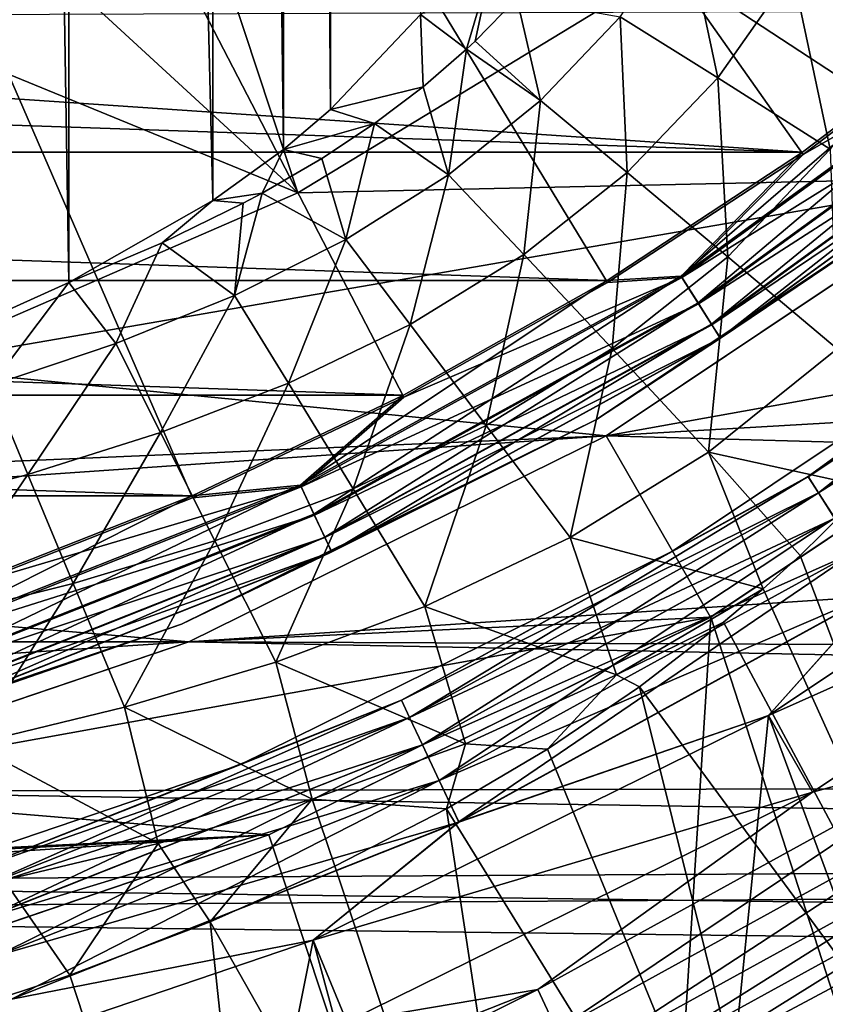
# Model space of a CAD drawing. Header units: millimetres. Extents: x -100 to 100, y -64 to 136.
# Tile 450 of 530: x 3.13 to 5.25, y 58.41 to 61. Entities that reach past the tile are written whole.
import ezdxf

# ---------------------------------------------------------------- set-up
doc = ezdxf.new("R2010")
doc.units = ezdxf.units.MM
doc.header["$LTSCALE"] = 159.143519
for name, color, linetype in [('275', 7, 'CONTINUOUS'), ('277', 7, 'CONTINUOUS'), ('279', 7, 'CONTINUOUS'), ('287', 7, 'CONTINUOUS'), ('288', 7, 'CONTINUOUS'), ('291', 7, 'CONTINUOUS'), ('35', 7, 'CONTINUOUS'), ('36', 7, 'CONTINUOUS'), ('37', 7, 'CONTINUOUS'), ('371', 7, 'CONTINUOUS'), ('375', 7, 'CONTINUOUS'), ('377', 7, 'CONTINUOUS'), ('380', 7, 'CONTINUOUS'), ('388', 7, 'CONTINUOUS'), ('389', 7, 'CONTINUOUS'), ('391', 7, 'CONTINUOUS'), ('407', 7, 'CONTINUOUS'), ('412', 7, 'CONTINUOUS'), ('413', 7, 'CONTINUOUS'), ('419', 7, 'CONTINUOUS'), ('446', 7, 'CONTINUOUS'), ('451', 7, 'CONTINUOUS'), ('452', 7, 'CONTINUOUS'), ('462', 7, 'CONTINUOUS'), ('463', 7, 'CONTINUOUS')]:
    doc.layers.add(name, color=color, linetype=linetype)

msp = doc.modelspace()

# ---------------------------------------------------------------- linework, layer by layer
at = {"layer": '275', "color": 7, "linetype": 'CONTINUOUS', "true_color": 0xffe664}
for points in [[(4.95, 59.4263, 28.2), (5.8918, 56.5241, 28.2), (6.0268, 60.1459, 28.2), (4.95, 59.4263, 28.2)], [(3.7885, 58.8536, 28.2), (4.7339, 56, 28.2), (4.95, 59.4263, 28.2), (3.7885, 58.8536, 28.2)], [(4.7339, 56, 28.2), (5.8918, 56.5241, 28.2), (4.95, 59.4263, 28.2), (4.7339, 56, 28.2)], [(2.5622, 58.4373, 28.2), (4.7339, 56, 28.2), (3.7885, 58.8536, 28.2), (2.5622, 58.4373, 28.2)], [(-4.7339, 56, 28.2), (4.7339, 56, 28.2), (-2.5622, 58.4373, 28.2), (-4.7339, 56, 28.2)], [(-2.5622, 58.4373, 28.2), (4.7339, 56, 28.2), (-1.2922, 58.1847, 28.2), (-2.5622, 58.4373, 28.2)], [(1.2922, 58.1847, 28.2), (4.7339, 56, 28.2), (2.5622, 58.4373, 28.2), (1.2922, 58.1847, 28.2)]]:
    msp.add_3dface(points, dxfattribs=at)
at = {"layer": '277', "color": 7, "linetype": 'CONTINUOUS', "true_color": 0xffe664}
for points in [[(4.675, 59.9027, 26.2), (6.0266, 60.1457, 26.2), (5.6919, 60.5822, 26.2), (4.675, 59.9027, 26.2)], [(4.9499, 59.4263, 26.2), (6.0266, 60.1457, 26.2), (4.675, 59.9027, 26.2), (4.9499, 59.4263, 26.2)], [(3.5781, 59.3617, 26.2), (4.9499, 59.4263, 26.2), (4.675, 59.9027, 26.2), (3.5781, 59.3617, 26.2)], [(3.7885, 58.8536, 26.2), (4.9499, 59.4263, 26.2), (2.4199, 58.9686, 26.2), (3.7885, 58.8536, 26.2)], [(2.4199, 58.9686, 26.2), (4.9499, 59.4263, 26.2), (3.5781, 59.3617, 26.2), (2.4199, 58.9686, 26.2)], [(1.2204, 58.73, 26.2), (3.7885, 58.8536, 26.2), (2.4199, 58.9686, 26.2), (1.2204, 58.73, 26.2)], [(2.5624, 58.4374, 26.2), (3.7885, 58.8536, 26.2), (-2.5624, 58.4374, 26.2), (2.5624, 58.4374, 26.2)], [(-2.5624, 58.4374, 26.2), (3.7885, 58.8536, 26.2), (0, 58.65, 26.2), (-2.5624, 58.4374, 26.2)], [(0, 58.65, 26.2), (3.7885, 58.8536, 26.2), (1.2204, 58.73, 26.2), (0, 58.65, 26.2)]]:
    msp.add_3dface(points, dxfattribs=at)
at = {"layer": '279', "color": 7, "linetype": 'CONTINUOUS', "true_color": 0xffe664}
for points in [[(4.95, 59.4263, 28.2), (6.0266, 60.1457, 26.2), (4.9499, 59.4263, 26.2), (4.95, 59.4263, 28.2)], [(4.95, 59.4263, 28.2), (6.0268, 60.1459, 28.2), (6.0266, 60.1457, 26.2), (4.95, 59.4263, 28.2)], [(3.7885, 58.8536, 28.2), (4.95, 59.4263, 28.2), (3.7885, 58.8536, 26.2), (3.7885, 58.8536, 28.2)], [(4.95, 59.4263, 28.2), (4.9499, 59.4263, 26.2), (3.7885, 58.8536, 26.2), (4.95, 59.4263, 28.2)], [(2.5622, 58.4373, 28.2), (3.7885, 58.8536, 28.2), (2.5624, 58.4374, 26.2), (2.5622, 58.4373, 28.2)], [(3.7885, 58.8536, 28.2), (3.7885, 58.8536, 26.2), (2.5624, 58.4374, 26.2), (3.7885, 58.8536, 28.2)]]:
    msp.add_3dface(points, dxfattribs=at)
at = {"layer": '287', "color": 7, "linetype": 'CONTINUOUS', "true_color": 0xaaaaaa}
for points in [[(5.6919, 60.5821, 59.2), (6.6113, 61.3884, 59.2), (4.8441, 61.1375, 59.2), (5.6919, 60.5821, 59.2)], [(3.8645, 60.5418, 59.2), (5.6919, 60.5821, 59.2), (4.8441, 61.1375, 59.2), (3.8645, 60.5418, 59.2)], [(4.6751, 59.9027, 59.2), (5.6919, 60.5821, 59.2), (2.8129, 60.085, 59.2), (4.6751, 59.9027, 59.2)], [(2.8129, 60.085, 59.2), (5.6919, 60.5821, 59.2), (3.8645, 60.5418, 59.2), (2.8129, 60.085, 59.2)], [(1.709, 59.7757, 59.2), (4.6751, 59.9027, 59.2), (2.8129, 60.085, 59.2), (1.709, 59.7757, 59.2)], [(3.5782, 59.3617, 59.2), (4.6751, 59.9027, 59.2), (0.5732, 59.6196, 59.2), (3.5782, 59.3617, 59.2)], [(0.5732, 59.6196, 59.2), (4.6751, 59.9027, 59.2), (1.709, 59.7757, 59.2), (0.5732, 59.6196, 59.2)], [(-3.5782, 59.3617, 59.2), (3.5782, 59.3617, 59.2), (0.5732, 59.6196, 59.2), (-3.5782, 59.3617, 59.2)], [(-2.4199, 58.9686, 59.2), (3.5782, 59.3617, 59.2), (-3.5782, 59.3617, 59.2), (-2.4199, 58.9686, 59.2)], [(2.4199, 58.9686, 59.2), (3.5782, 59.3617, 59.2), (-2.4199, 58.9686, 59.2), (2.4199, 58.9686, 59.2)]]:
    msp.add_3dface(points, dxfattribs=at)
at = {"layer": '288', "color": 7, "linetype": 'CONTINUOUS', "true_color": 0xaaaaaa}
for points in [[(5.6919, 60.5822, 36.7427), (4.6751, 59.9027, 59.2), (4.675, 59.9027, 36.7427), (5.6919, 60.5822, 36.7427)], [(5.6919, 60.5821, 59.2), (4.6751, 59.9027, 59.2), (5.6919, 60.5822, 36.7427), (5.6919, 60.5821, 59.2)], [(4.675, 59.9027, 36.7427), (3.5782, 59.3617, 59.2), (3.5781, 59.3617, 36.7427), (4.675, 59.9027, 36.7427)], [(4.6751, 59.9027, 59.2), (3.5782, 59.3617, 59.2), (4.675, 59.9027, 36.7427), (4.6751, 59.9027, 59.2)], [(3.5782, 59.3617, 59.2), (2.4199, 58.9686, 59.2), (3.5781, 59.3617, 36.7427), (3.5782, 59.3617, 59.2)], [(3.5781, 59.3617, 36.7427), (2.4199, 58.9686, 59.2), (2.42, 58.9686, 36.7427), (3.5781, 59.3617, 36.7427)]]:
    msp.add_3dface(points, dxfattribs=at)
at = {"layer": '291', "color": 7, "linetype": 'CONTINUOUS', "true_color": 0xaaaaaa}
for points in [[(3.8645, 60.5418, 59.2), (3.5464, 61.5052, 58.2), (3.074, 61.2687, 58.2), (3.8645, 60.5418, 59.2)], [(3.8645, 60.5418, 59.2), (4.8441, 61.1375, 59.2), (3.5464, 61.5052, 58.2), (3.8645, 60.5418, 59.2)], [(3.8645, 60.5418, 59.2), (3.074, 61.2687, 58.2), (2.5861, 61.0666, 58.2), (3.8645, 60.5418, 59.2)], [(2.8129, 60.085, 59.2), (3.8645, 60.5418, 59.2), (2.5861, 61.0666, 58.2), (2.8129, 60.085, 59.2)]]:
    msp.add_3dface(points, dxfattribs=at)
at = {"layer": '35', "color": 7, "linetype": 'CONTINUOUS', "true_color": 0x8c979c}
for points in [[(4.3757, 61.1491, -18.2095), (4.3081, 60.9195, -18.0909), (4.187, 61.0106, -18.3), (4.3757, 61.1491, -18.2095)], [(4.3081, 60.9195, -18.0909), (4.3757, 61.1491, -18.2095), (4.3304, 60.9406, -18.0864), (4.3081, 60.9195, -18.0909)], [(4.3304, 60.9406, -18.0864), (4.3757, 61.1491, -18.2095), (4.44, 61.0538, -18.0645), (4.3304, 60.9406, -18.0864)], [(4.1938, 60.8205, -18.1144), (3.9504, 60.7607, -18.3), (4.187, 61.0106, -18.3), (4.1938, 60.8205, -18.1144)], [(4.3081, 60.9195, -18.0909), (4.1938, 60.8205, -18.1144), (4.187, 61.0106, -18.3), (4.3081, 60.9195, -18.0909)], [(4.066, 60.724, -18.1413), (3.9504, 60.7607, -18.3), (4.1938, 60.8205, -18.1144), (4.066, 60.724, -18.1413)], [(3.8267, 60.6561, -18.3), (3.9504, 60.7607, -18.3), (4.066, 60.724, -18.1413), (3.8267, 60.6561, -18.3)], [(3.9274, 60.6322, -18.1705), (3.8267, 60.6561, -18.3), (4.066, 60.724, -18.1413), (3.9274, 60.6322, -18.1705)], [(3.8267, 60.6561, -18.3), (3.7709, 60.541, -18.2031), (3.6408, 60.5214, -18.3), (3.8267, 60.6561, -18.3)], [(3.7709, 60.541, -18.2031), (3.8267, 60.6561, -18.3), (3.9274, 60.6322, -18.1705), (3.7709, 60.541, -18.2031)], [(3.7709, 60.541, -18.2031), (3.7211, 60.5144, -18.2134), (3.6408, 60.5214, -18.3), (3.7709, 60.541, -18.2031)], [(3.508, 60.4102, -18.2556), (3.2622, 60.3062, -18.3), (3.6408, 60.5214, -18.3), (3.508, 60.4102, -18.2556)], [(3.7211, 60.5144, -18.2134), (3.508, 60.4102, -18.2556), (3.6408, 60.5214, -18.3), (3.7211, 60.5144, -18.2134)]]:
    msp.add_3dface(points, dxfattribs=at)
at = {"layer": '36', "color": 7, "linetype": 'CONTINUOUS', "true_color": 0x8c979c}
for points in [[(5.1647, 61.1237, -17.5163), (5.3109, 61.431, -17.5076), (5.4878, 60.9782, -17.3454), (5.1647, 61.1237, -17.5163)], [(4.7121, 61.0046, -17.7713), (4.8826, 61.2487, -17.7481), (4.9686, 60.8438, -17.532), (4.7121, 61.0046, -17.7713)], [(4.9686, 60.8438, -17.532), (4.8826, 61.2487, -17.7481), (5.1647, 61.1237, -17.5163), (4.9686, 60.8438, -17.532)], [(4.9686, 60.8438, -17.532), (5.1647, 61.1237, -17.5163), (5.2643, 60.6563, -17.3526), (4.9686, 60.8438, -17.532)], [(5.2643, 60.6563, -17.3526), (5.1647, 61.1237, -17.5163), (5.4878, 60.9782, -17.3454), (5.2643, 60.6563, -17.3526)], [(4.3304, 60.9406, -18.0864), (4.44, 61.0538, -18.0645), (4.5029, 60.7843, -17.8022), (4.3304, 60.9406, -18.0864)], [(4.5029, 60.7843, -17.8022), (4.44, 61.0538, -18.0645), (4.7121, 61.0046, -17.7713), (4.5029, 60.7843, -17.8022)], [(4.5029, 60.7843, -17.8022), (4.7121, 61.0046, -17.7713), (4.7307, 60.5951, -17.5547), (4.5029, 60.7843, -17.8022)], [(4.7307, 60.5951, -17.5547), (4.7121, 61.0046, -17.7713), (4.9686, 60.8438, -17.532), (4.7307, 60.5951, -17.5547)], [(4.3081, 60.9195, -18.0909), (4.3304, 60.9406, -18.0864), (4.5029, 60.7843, -17.8022), (4.3081, 60.9195, -18.0909)], [(4.1938, 60.8205, -18.1144), (4.3081, 60.9195, -18.0909), (4.2607, 60.5894, -17.8401), (4.1938, 60.8205, -18.1144)], [(4.2607, 60.5894, -17.8401), (4.3081, 60.9195, -18.0909), (4.5029, 60.7843, -17.8022), (4.2607, 60.5894, -17.8401)], [(4.7307, 60.5951, -17.5547), (4.9686, 60.8438, -17.532), (4.9953, 60.3736, -17.3657), (4.7307, 60.5951, -17.5547)], [(4.9953, 60.3736, -17.3657), (4.9686, 60.8438, -17.532), (5.2643, 60.6563, -17.3526), (4.9953, 60.3736, -17.3657)], [(4.066, 60.724, -18.1413), (4.1938, 60.8205, -18.1144), (4.2607, 60.5894, -17.8401), (4.066, 60.724, -18.1413)], [(4.2607, 60.5894, -17.8401), (4.5029, 60.7843, -17.8022), (4.4588, 60.3796, -17.5838), (4.2607, 60.5894, -17.8401)], [(4.4588, 60.3796, -17.5838), (4.5029, 60.7843, -17.8022), (4.7307, 60.5951, -17.5547), (4.4588, 60.3796, -17.5838)], [(3.9274, 60.6322, -18.1705), (4.066, 60.724, -18.1413), (3.9908, 60.4193, -17.8836), (3.9274, 60.6322, -18.1705)], [(3.9908, 60.4193, -17.8836), (4.066, 60.724, -18.1413), (4.2607, 60.5894, -17.8401), (3.9908, 60.4193, -17.8836)], [(4.9953, 60.3736, -17.3657), (5.2643, 60.6563, -17.3526), (5.2824, 60.1318, -17.248), (4.9953, 60.3736, -17.3657)], [(3.7709, 60.541, -18.2031), (3.9274, 60.6322, -18.1705), (3.9908, 60.4193, -17.8836), (3.7709, 60.541, -18.2031)], [(3.9908, 60.4193, -17.8836), (4.2607, 60.5894, -17.8401), (4.1598, 60.1958, -17.6182), (3.9908, 60.4193, -17.8836)], [(4.1598, 60.1958, -17.6182), (4.2607, 60.5894, -17.8401), (4.4588, 60.3796, -17.5838), (4.1598, 60.1958, -17.6182)], [(4.4588, 60.3796, -17.5838), (4.7307, 60.5951, -17.5547), (4.6908, 60.1322, -17.3845), (4.4588, 60.3796, -17.5838)], [(4.6908, 60.1322, -17.3845), (4.7307, 60.5951, -17.5547), (4.9953, 60.3736, -17.3657), (4.6908, 60.1322, -17.3845)], [(3.7211, 60.5144, -18.2134), (3.7709, 60.541, -18.2031), (3.698, 60.2724, -17.9312), (3.7211, 60.5144, -18.2134)], [(3.698, 60.2724, -17.9312), (3.7709, 60.541, -18.2031), (3.9908, 60.4193, -17.8836), (3.698, 60.2724, -17.9312)], [(3.508, 60.4102, -18.2556), (3.7211, 60.5144, -18.2134), (3.698, 60.2724, -17.9312), (3.508, 60.4102, -18.2556)], [(3.698, 60.2724, -17.9312), (3.9908, 60.4193, -17.8836), (3.84, 60.0412, -17.6567), (3.698, 60.2724, -17.9312)], [(3.84, 60.0412, -17.6567), (3.9908, 60.4193, -17.8836), (4.1598, 60.1958, -17.6182), (3.84, 60.0412, -17.6567)], [(3.2622, 60.3062, -18.3), (3.508, 60.4102, -18.2556), (3.3858, 60.1456, -17.9806), (3.2622, 60.3062, -18.3)], [(3.3858, 60.1456, -17.9806), (3.508, 60.4102, -18.2556), (3.698, 60.2724, -17.9312), (3.3858, 60.1456, -17.9806)], [(4.1598, 60.1958, -17.6182), (4.4588, 60.3796, -17.5838), (4.3598, 59.93, -17.4082), (4.1598, 60.1958, -17.6182)], [(4.3598, 59.93, -17.4082), (4.4588, 60.3796, -17.5838), (4.6908, 60.1322, -17.3845), (4.3598, 59.93, -17.4082)], [(4.6908, 60.1322, -17.3845), (4.9953, 60.3736, -17.3657), (4.9445, 59.8605, -17.2554), (4.6908, 60.1322, -17.3845)], [(4.9445, 59.8605, -17.2554), (4.9953, 60.3736, -17.3657), (5.2824, 60.1318, -17.248), (4.9445, 59.8605, -17.2554)], [(3.2622, 60.3062, -18.3), (3.0571, 60.0357, -18.0292), (3.0057, 60.1904, -18.3), (3.2622, 60.3062, -18.3)], [(3.0571, 60.0357, -18.0292), (3.2622, 60.3062, -18.3), (3.3858, 60.1456, -17.9806), (3.0571, 60.0357, -18.0292)], [(3.3858, 60.1456, -17.9806), (3.698, 60.2724, -17.9312), (3.5038, 59.9114, -17.6974), (3.3858, 60.1456, -17.9806)], [(3.5038, 59.9114, -17.6974), (3.698, 60.2724, -17.9312), (3.84, 60.0412, -17.6567), (3.5038, 59.9114, -17.6974)], [(3.84, 60.0412, -17.6567), (4.1598, 60.1958, -17.6182), (4.01, 59.7635, -17.4359), (3.84, 60.0412, -17.6567)], [(4.01, 59.7635, -17.4359), (4.1598, 60.1958, -17.6182), (4.3598, 59.93, -17.4082), (4.01, 59.7635, -17.4359)], [(3.0571, 60.0357, -18.0292), (3.3858, 60.1456, -17.9806), (3.1546, 59.8017, -17.7382), (3.0571, 60.0357, -18.0292)], [(3.1546, 59.8017, -17.7382), (3.3858, 60.1456, -17.9806), (3.5038, 59.9114, -17.6974), (3.1546, 59.8017, -17.7382)], [(4.3598, 59.93, -17.4082), (4.6908, 60.1322, -17.3845), (4.5802, 59.6361, -17.2673), (4.3598, 59.93, -17.4082)], [(4.5802, 59.6361, -17.2673), (4.6908, 60.1322, -17.3845), (4.9445, 59.8605, -17.2554), (4.5802, 59.6361, -17.2673)], [(4.9445, 59.8605, -17.2554), (5.2824, 60.1318, -17.248), (5.3668, 59.7676, -17.2056), (4.9445, 59.8605, -17.2554)], [(2.7949, 59.7074, -17.7762), (3.0571, 60.0357, -18.0292), (3.1546, 59.8017, -17.7382), (2.7949, 59.7074, -17.7762)], [(3.5038, 59.9114, -17.6974), (3.84, 60.0412, -17.6567), (3.6467, 59.627, -17.4661), (3.5038, 59.9114, -17.6974)], [(3.6467, 59.627, -17.4661), (3.84, 60.0412, -17.6567), (4.01, 59.7635, -17.4359), (3.6467, 59.627, -17.4661)], [(4.01, 59.7635, -17.4359), (4.3598, 59.93, -17.4082), (4.1989, 59.4541, -17.283), (4.01, 59.7635, -17.4359)], [(4.1989, 59.4541, -17.283), (4.3598, 59.93, -17.4082), (4.5802, 59.6361, -17.2673), (4.1989, 59.4541, -17.283)], [(3.1546, 59.8017, -17.7382), (3.5038, 59.9114, -17.6974), (3.2741, 59.5146, -17.4972), (3.1546, 59.8017, -17.7382)], [(3.2741, 59.5146, -17.4972), (3.5038, 59.9114, -17.6974), (3.6467, 59.627, -17.4661), (3.2741, 59.5146, -17.4972)], [(4.5802, 59.6361, -17.2673), (4.9445, 59.8605, -17.2554), (5.088, 59.5009, -17.2015), (4.5802, 59.6361, -17.2673)], [(5.088, 59.5009, -17.2015), (4.9445, 59.8605, -17.2554), (5.185, 59.5882, -17.2027), (5.088, 59.5009, -17.2015)], [(5.185, 59.5882, -17.2027), (4.9445, 59.8605, -17.2554), (5.3668, 59.7676, -17.2056), (5.185, 59.5882, -17.2027)], [(2.7949, 59.7074, -17.7762), (3.1546, 59.8017, -17.7382), (2.8946, 59.42, -17.5268), (2.7949, 59.7074, -17.7762)], [(2.8946, 59.42, -17.5268), (3.1546, 59.8017, -17.7382), (3.2741, 59.5146, -17.4972), (2.8946, 59.42, -17.5268)], [(3.6467, 59.627, -17.4661), (4.01, 59.7635, -17.4359), (3.807, 59.3076, -17.3016), (3.6467, 59.627, -17.4661)], [(3.807, 59.3076, -17.3016), (4.01, 59.7635, -17.4359), (4.1989, 59.4541, -17.283), (3.807, 59.3076, -17.3016)], [(3.2741, 59.5146, -17.4972), (3.6467, 59.627, -17.4661), (3.4093, 59.1894, -17.3218), (3.2741, 59.5146, -17.4972)], [(3.4093, 59.1894, -17.3218), (3.6467, 59.627, -17.4661), (3.807, 59.3076, -17.3016), (3.4093, 59.1894, -17.3218)], [(4.1989, 59.4541, -17.283), (4.5802, 59.6361, -17.2673), (4.7021, 59.2751, -17.2021), (4.1989, 59.4541, -17.283)], [(4.7021, 59.2751, -17.2021), (4.5802, 59.6361, -17.2673), (5.088, 59.5009, -17.2015), (4.7021, 59.2751, -17.2021)], [(2.8946, 59.42, -17.5268), (3.2741, 59.5146, -17.4972), (3.0083, 59.092, -17.3417), (2.8946, 59.42, -17.5268)], [(3.0083, 59.092, -17.3417), (3.2741, 59.5146, -17.4972), (3.4093, 59.1894, -17.3218), (3.0083, 59.092, -17.3417)], [(4.7021, 59.2751, -17.2021), (5.088, 59.5009, -17.2015), (4.984, 59.413, -17.2003), (4.7021, 59.2751, -17.2021)], [(3.807, 59.3076, -17.3016), (4.1989, 59.4541, -17.283), (4.3052, 59.0937, -17.206), (3.807, 59.3076, -17.3016)], [(4.3052, 59.0937, -17.206), (4.1989, 59.4541, -17.283), (4.7021, 59.2751, -17.2021), (4.3052, 59.0937, -17.206)], [(4.763, 59.243, -17.1982), (4.7021, 59.2751, -17.2021), (4.984, 59.413, -17.2003), (4.763, 59.243, -17.1982)], [(3.4093, 59.1894, -17.3218), (3.807, 59.3076, -17.3016), (3.9021, 58.9482, -17.2126), (3.4093, 59.1894, -17.3218)], [(3.9021, 58.9482, -17.2126), (3.807, 59.3076, -17.3016), (4.3052, 59.0937, -17.206), (3.9021, 58.9482, -17.2126)], [(4.3052, 59.0937, -17.206), (4.7021, 59.2751, -17.2021), (4.5208, 59.0793, -17.1965), (4.3052, 59.0937, -17.206)], [(4.5208, 59.0793, -17.1965), (4.7021, 59.2751, -17.2021), (4.763, 59.243, -17.1982), (4.5208, 59.0793, -17.1965)], [(3.0083, 59.092, -17.3417), (3.4093, 59.1894, -17.3218), (3.4972, 58.8312, -17.2212), (3.0083, 59.092, -17.3417)], [(3.4972, 58.8312, -17.2212), (3.4093, 59.1894, -17.3218), (3.9021, 58.9482, -17.2126), (3.4972, 58.8312, -17.2212)], [(3.0928, 58.7349, -17.2305), (3.0083, 59.092, -17.3417), (3.4972, 58.8312, -17.2212), (3.0928, 58.7349, -17.2305)], [(3.9021, 58.9482, -17.2126), (4.3052, 59.0937, -17.206), (4.2553, 58.9222, -17.1952), (3.9021, 58.9482, -17.2126)], [(4.2553, 58.9222, -17.1952), (4.3052, 59.0937, -17.206), (4.5208, 59.0793, -17.1965), (4.2553, 58.9222, -17.1952)], [(3.4972, 58.8312, -17.2212), (3.9021, 58.9482, -17.2126), (3.6341, 58.6256, -17.1937), (3.4972, 58.8312, -17.2212)], [(3.6341, 58.6256, -17.1937), (3.9021, 58.9482, -17.2126), (3.9619, 58.7713, -17.1943), (3.6341, 58.6256, -17.1937)], [(3.9619, 58.7713, -17.1943), (3.9021, 58.9482, -17.2126), (4.2553, 58.9222, -17.1952), (3.9619, 58.7713, -17.1943)], [(3.0928, 58.7349, -17.2305), (3.4972, 58.8312, -17.2212), (3.265, 58.4852, -17.1934), (3.0928, 58.7349, -17.2305)], [(3.265, 58.4852, -17.1934), (3.4972, 58.8312, -17.2212), (3.6341, 58.6256, -17.1937), (3.265, 58.4852, -17.1934)], [(2.9929, 58.3951, -17.1934), (3.0928, 58.7349, -17.2305), (3.265, 58.4852, -17.1934), (2.9929, 58.3951, -17.1934)]]:
    msp.add_3dface(points, dxfattribs=at)
at = {"layer": '37', "color": 7, "linetype": 'CONTINUOUS', "true_color": 0x8c979c}
for points in [[(5.9094, 57.6862, -17.0976), (5.185, 59.5882, -17.2027), (5.3668, 59.7676, -17.2056), (5.9094, 57.6862, -17.0976)], [(5.9094, 57.6862, -17.0976), (5.088, 59.5009, -17.2015), (5.185, 59.5882, -17.2027), (5.9094, 57.6862, -17.0976)], [(5.088, 59.5009, -17.2015), (5.9094, 57.6862, -17.0976), (4.984, 59.413, -17.2003), (5.088, 59.5009, -17.2015)], [(5.9094, 57.6862, -17.0976), (4.763, 59.243, -17.1982), (4.984, 59.413, -17.2003), (5.9094, 57.6862, -17.0976)], [(5.2384, 57.3297, -17.0976), (4.5208, 59.0793, -17.1965), (4.763, 59.243, -17.1982), (5.2384, 57.3297, -17.0976)], [(5.9094, 57.6862, -17.0976), (5.2384, 57.3297, -17.0976), (4.763, 59.243, -17.1982), (5.9094, 57.6862, -17.0976)], [(5.2384, 57.3297, -17.0976), (4.2553, 58.9222, -17.1952), (4.5208, 59.0793, -17.1965), (5.2384, 57.3297, -17.0976)], [(4.5459, 57.0169, -17.0976), (3.9619, 58.7713, -17.1943), (4.2553, 58.9222, -17.1952), (4.5459, 57.0169, -17.0976)], [(5.2384, 57.3297, -17.0976), (4.5459, 57.0169, -17.0976), (4.2553, 58.9222, -17.1952), (5.2384, 57.3297, -17.0976)], [(4.5459, 57.0169, -17.0976), (3.6341, 58.6256, -17.1937), (3.9619, 58.7713, -17.1943), (4.5459, 57.0169, -17.0976)], [(3.8349, 56.7489, -17.0976), (3.265, 58.4852, -17.1934), (3.6341, 58.6256, -17.1937), (3.8349, 56.7489, -17.0976)], [(4.5459, 57.0169, -17.0976), (3.8349, 56.7489, -17.0976), (3.6341, 58.6256, -17.1937), (4.5459, 57.0169, -17.0976)], [(3.8349, 56.7489, -17.0976), (2.9929, 58.3951, -17.1934), (3.265, 58.4852, -17.1934), (3.8349, 56.7489, -17.0976)]]:
    msp.add_3dface(points, dxfattribs=at)
at = {"layer": '371', "color": 7, "linetype": 'CONTINUOUS', "true_color": 0x323232}
for points in [[(6.2115, 59.9095, 39.7), (6.3528, 59.7249, 39.7), (5.1019, 59.1676, 39.7), (6.2115, 59.9095, 39.7)], [(6.3528, 59.7249, 39.7), (5.2179, 58.9662, 39.7), (5.1019, 59.1676, 39.7), (6.3528, 59.7249, 39.7)], [(5.1019, 59.1676, 39.7), (5.2179, 58.9662, 39.7), (3.9049, 58.5771, 39.7), (5.1019, 59.1676, 39.7)], [(5.2179, 58.9662, 39.7), (3.9937, 58.3623, 39.7), (3.9049, 58.5771, 39.7), (5.2179, 58.9662, 39.7)], [(3.9049, 58.5771, 39.7), (3.9937, 58.3623, 39.7), (2.641, 58.1478, 39.7), (3.9049, 58.5771, 39.7)]]:
    msp.add_3dface(points, dxfattribs=at)
at = {"layer": '375', "color": 7, "linetype": 'CONTINUOUS', "true_color": 0x323232}
for points in [[(5.1017, 59.1675, 47.7), (6.2059, 56.1801, 47.7), (6.2113, 59.9092, 47.7), (5.1017, 59.1675, 47.7)], [(3.9047, 58.577, 47.7), (4.7354, 55.5181, 47.7), (5.1017, 59.1675, 47.7), (3.9047, 58.577, 47.7)], [(4.7354, 55.5181, 47.7), (6.2059, 56.1801, 47.7), (5.1017, 59.1675, 47.7), (4.7354, 55.5181, 47.7)], [(2.6409, 58.1478, 47.7), (3.1959, 55.0382, 47.7), (3.9047, 58.577, 47.7), (2.6409, 58.1478, 47.7)], [(3.1959, 55.0382, 47.7), (4.7354, 55.5181, 47.7), (3.9047, 58.577, 47.7), (3.1959, 55.0382, 47.7)]]:
    msp.add_3dface(points, dxfattribs=at)
at = {"layer": '377', "color": 7, "linetype": 'CONTINUOUS', "true_color": 0x323232}
for points in [[(5.4548, 58.552, 40.0509), (5.0507, 57.2667, 43.0994), (4.8252, 58.2154, 40.0509), (5.4548, 58.552, 40.0509)], [(6.3561, 57.9843, 43.0994), (5.0507, 57.2667, 43.0994), (5.4548, 58.552, 40.0509), (6.3561, 57.9843, 43.0994)]]:
    msp.add_3dface(points, dxfattribs=at)
at = {"layer": '380', "color": 7, "linetype": 'CONTINUOUS', "true_color": 0x323232}
for points in [[(5.905, 60.3045, 40.2), (4.85, 59.5996, 40.2), (5.905, 60.3045, 47.2), (5.905, 60.3045, 40.2)], [(5.905, 60.3045, 47.2), (4.85, 59.5996, 40.2), (4.85, 59.5996, 47.2), (5.905, 60.3045, 47.2)], [(4.85, 59.5996, 40.2), (3.712, 59.0384, 40.2), (4.85, 59.5996, 47.2), (4.85, 59.5996, 40.2)], [(4.85, 59.5996, 47.2), (3.712, 59.0384, 40.2), (3.712, 59.0384, 47.2), (4.85, 59.5996, 47.2)], [(3.712, 59.0384, 40.2), (2.5105, 58.6305, 40.2), (3.712, 59.0384, 47.2), (3.712, 59.0384, 40.2)], [(3.712, 59.0384, 47.2), (2.5105, 58.6305, 40.2), (2.5105, 58.6305, 47.2), (3.712, 59.0384, 47.2)]]:
    msp.add_3dface(points, dxfattribs=at)
at = {"layer": '388', "color": 7, "linetype": 'CONTINUOUS', "true_color": 0x323232}
for points in [[(5.2179, 58.9662, 39.7), (6.3528, 59.7249, 39.7), (5.657, 59.086, 39.7159), (5.2179, 58.9662, 39.7)], [(5.2179, 58.9662, 39.7), (5.657, 59.086, 39.7159), (4.4952, 58.4473, 39.7159), (5.2179, 58.9662, 39.7)], [(5.657, 59.086, 39.7159), (4.5452, 58.3409, 39.7628), (4.4952, 58.4473, 39.7159), (5.657, 59.086, 39.7159)], [(5.72, 58.9868, 39.7628), (4.5452, 58.3409, 39.7628), (5.657, 59.086, 39.7159), (5.72, 58.9868, 39.7628)], [(5.72, 58.9868, 39.7628), (4.5886, 58.2486, 39.8378), (4.5452, 58.3409, 39.7628), (5.72, 58.9868, 39.7628)], [(5.7746, 58.9006, 39.8378), (4.5886, 58.2486, 39.8378), (5.72, 58.9868, 39.7628), (5.7746, 58.9006, 39.8378)], [(3.9937, 58.3623, 39.7), (5.2179, 58.9662, 39.7), (4.4952, 58.4473, 39.7159), (3.9937, 58.3623, 39.7)], [(5.7746, 58.9006, 39.8378), (4.6227, 58.1763, 39.9359), (4.5886, 58.2486, 39.8378), (5.7746, 58.9006, 39.8378)], [(5.8175, 58.8332, 39.9359), (4.6227, 58.1763, 39.9359), (5.7746, 58.9006, 39.8378), (5.8175, 58.8332, 39.9359)], [(5.8175, 58.8332, 39.9359), (4.8252, 58.2154, 40.0509), (4.6227, 58.1763, 39.9359), (5.8175, 58.8332, 39.9359)], [(5.4548, 58.552, 40.0509), (4.8252, 58.2154, 40.0509), (5.8175, 58.8332, 39.9359), (5.4548, 58.552, 40.0509)], [(3.9937, 58.3623, 39.7), (4.4952, 58.4473, 39.7159), (3.2624, 57.9592, 39.7159), (3.9937, 58.3623, 39.7)], [(4.4952, 58.4473, 39.7159), (3.2988, 57.8474, 39.7628), (3.2624, 57.9592, 39.7159), (4.4952, 58.4473, 39.7159)], [(4.5452, 58.3409, 39.7628), (3.2988, 57.8474, 39.7628), (4.4952, 58.4473, 39.7159), (4.5452, 58.3409, 39.7628)]]:
    msp.add_3dface(points, dxfattribs=at)
at = {"layer": '389', "color": 7, "linetype": 'CONTINUOUS', "true_color": 0x323232}
for points in [[(6.1939, 60.5129, 47.3294), (5.905, 60.3045, 47.2), (5.2066, 59.7956, 47.3294), (6.1939, 60.5129, 47.3294)], [(6.1939, 60.5129, 47.3294), (5.2066, 59.7956, 47.3294), (6.2258, 60.4744, 47.4501), (6.1939, 60.5129, 47.3294)], [(6.2258, 60.4744, 47.4501), (5.2066, 59.7956, 47.3294), (5.2334, 59.7534, 47.4501), (6.2258, 60.4744, 47.4501)], [(6.2258, 60.4744, 47.4501), (5.2334, 59.7534, 47.4501), (6.2765, 60.413, 47.5537), (6.2258, 60.4744, 47.4501)], [(6.2765, 60.413, 47.5537), (5.2334, 59.7534, 47.4501), (5.2761, 59.6862, 47.5537), (6.2765, 60.413, 47.5537)], [(5.905, 60.3045, 47.2), (4.85, 59.5996, 47.2), (5.2066, 59.7956, 47.3294), (5.905, 60.3045, 47.2)], [(5.1017, 59.1675, 47.7), (6.2113, 59.9092, 47.7), (5.3964, 59.4967, 47.6831), (5.1017, 59.1675, 47.7)], [(5.2066, 59.7956, 47.3294), (4.85, 59.5996, 47.2), (4.1373, 59.2078, 47.3294), (5.2066, 59.7956, 47.3294)], [(5.2066, 59.7956, 47.3294), (4.1373, 59.2078, 47.3294), (5.2334, 59.7534, 47.4501), (5.2066, 59.7956, 47.3294)], [(5.2334, 59.7534, 47.4501), (4.1373, 59.2078, 47.3294), (4.1586, 59.1625, 47.4501), (5.2334, 59.7534, 47.4501)], [(5.2334, 59.7534, 47.4501), (4.1586, 59.1625, 47.4501), (5.2761, 59.6862, 47.5537), (5.2334, 59.7534, 47.4501)], [(5.2761, 59.6862, 47.5537), (4.1586, 59.1625, 47.4501), (4.1925, 59.0905, 47.5537), (5.2761, 59.6862, 47.5537)], [(5.2761, 59.6862, 47.5537), (4.1925, 59.0905, 47.5537), (5.3317, 59.5986, 47.6332), (5.2761, 59.6862, 47.5537)], [(4.85, 59.5996, 47.2), (3.712, 59.0384, 47.2), (4.1373, 59.2078, 47.3294), (4.85, 59.5996, 47.2)], [(5.3317, 59.5986, 47.6332), (4.1925, 59.0905, 47.5537), (4.2366, 58.9967, 47.6332), (5.3317, 59.5986, 47.6332)], [(5.3317, 59.5986, 47.6332), (4.2366, 58.9967, 47.6332), (5.3964, 59.4967, 47.6831), (5.3317, 59.5986, 47.6332)], [(5.3964, 59.4967, 47.6831), (4.2366, 58.9967, 47.6332), (4.2881, 58.8874, 47.6831), (5.3964, 59.4967, 47.6831)], [(5.1017, 59.1675, 47.7), (5.3964, 59.4967, 47.6831), (4.2881, 58.8874, 47.6831), (5.1017, 59.1675, 47.7)], [(4.1373, 59.2078, 47.3294), (3.712, 59.0384, 47.2), (3.0027, 58.7585, 47.3294), (4.1373, 59.2078, 47.3294)], [(4.1373, 59.2078, 47.3294), (3.0027, 58.7585, 47.3294), (4.1586, 59.1625, 47.4501), (4.1373, 59.2078, 47.3294)], [(4.1586, 59.1625, 47.4501), (3.0027, 58.7585, 47.3294), (3.0182, 58.711, 47.4501), (4.1586, 59.1625, 47.4501)], [(4.1586, 59.1625, 47.4501), (3.0182, 58.711, 47.4501), (4.1925, 59.0905, 47.5537), (4.1586, 59.1625, 47.4501)], [(3.9047, 58.577, 47.7), (5.1017, 59.1675, 47.7), (4.2881, 58.8874, 47.6831), (3.9047, 58.577, 47.7)], [(4.1925, 59.0905, 47.5537), (3.0182, 58.711, 47.4501), (3.0428, 58.6353, 47.5537), (4.1925, 59.0905, 47.5537)], [(4.1925, 59.0905, 47.5537), (3.0428, 58.6353, 47.5537), (4.2366, 58.9967, 47.6332), (4.1925, 59.0905, 47.5537)], [(3.712, 59.0384, 47.2), (2.5105, 58.6305, 47.2), (3.0027, 58.7585, 47.3294), (3.712, 59.0384, 47.2)], [(4.2366, 58.9967, 47.6332), (3.0428, 58.6353, 47.5537), (3.0748, 58.5367, 47.6332), (4.2366, 58.9967, 47.6332)], [(4.2366, 58.9967, 47.6332), (3.0748, 58.5367, 47.6332), (4.2881, 58.8874, 47.6831), (4.2366, 58.9967, 47.6332)], [(4.2881, 58.8874, 47.6831), (3.0748, 58.5367, 47.6332), (3.1121, 58.4218, 47.6831), (4.2881, 58.8874, 47.6831)], [(3.9047, 58.577, 47.7), (4.2881, 58.8874, 47.6831), (3.1121, 58.4218, 47.6831), (3.9047, 58.577, 47.7)], [(2.6409, 58.1478, 47.7), (3.9047, 58.577, 47.7), (3.1121, 58.4218, 47.6831), (2.6409, 58.1478, 47.7)]]:
    msp.add_3dface(points, dxfattribs=at)
at = {"layer": '391', "color": 7, "linetype": 'CONTINUOUS', "true_color": 0x323232}
for points in [[(5.905, 60.3045, 40.2), (6.1938, 60.513, 40.0711), (5.2066, 59.7957, 40.0711), (5.905, 60.3045, 40.2)], [(6.1938, 60.513, 40.0711), (5.2333, 59.7536, 39.9503), (5.2066, 59.7957, 40.0711), (6.1938, 60.513, 40.0711)], [(6.2256, 60.4746, 39.9503), (5.2333, 59.7536, 39.9503), (6.1938, 60.513, 40.0711), (6.2256, 60.4746, 39.9503)], [(6.2256, 60.4746, 39.9503), (5.2759, 59.6865, 39.8466), (5.2333, 59.7536, 39.9503), (6.2256, 60.4746, 39.9503)], [(4.85, 59.5996, 40.2), (5.905, 60.3045, 40.2), (5.2066, 59.7957, 40.0711), (4.85, 59.5996, 40.2)], [(6.2115, 59.9095, 39.7), (5.1019, 59.1676, 39.7), (5.3961, 59.4971, 39.717), (6.2115, 59.9095, 39.7)], [(4.85, 59.5996, 40.2), (5.2066, 59.7957, 40.0711), (4.1373, 59.2079, 40.0711), (4.85, 59.5996, 40.2)], [(5.2066, 59.7957, 40.0711), (4.1585, 59.1627, 39.9503), (4.1373, 59.2079, 40.0711), (5.2066, 59.7957, 40.0711)], [(5.2333, 59.7536, 39.9503), (4.1585, 59.1627, 39.9503), (5.2066, 59.7957, 40.0711), (5.2333, 59.7536, 39.9503)], [(5.2333, 59.7536, 39.9503), (4.1923, 59.0908, 39.8466), (4.1585, 59.1627, 39.9503), (5.2333, 59.7536, 39.9503)], [(5.2759, 59.6865, 39.8466), (4.1923, 59.0908, 39.8466), (5.2333, 59.7536, 39.9503), (5.2759, 59.6865, 39.8466)], [(5.2759, 59.6865, 39.8466), (4.2365, 58.9971, 39.7671), (4.1923, 59.0908, 39.8466), (5.2759, 59.6865, 39.8466)], [(5.3314, 59.599, 39.7671), (4.2365, 58.9971, 39.7671), (5.2759, 59.6865, 39.8466), (5.3314, 59.599, 39.7671)], [(3.712, 59.0384, 40.2), (4.85, 59.5996, 40.2), (4.1373, 59.2079, 40.0711), (3.712, 59.0384, 40.2)], [(5.3314, 59.599, 39.7671), (4.2878, 58.8879, 39.717), (4.2365, 58.9971, 39.7671), (5.3314, 59.599, 39.7671)], [(5.3961, 59.4971, 39.717), (4.2878, 58.8879, 39.717), (5.3314, 59.599, 39.7671), (5.3961, 59.4971, 39.717)], [(5.3961, 59.4971, 39.717), (5.1019, 59.1676, 39.7), (4.2878, 58.8879, 39.717), (5.3961, 59.4971, 39.717)], [(3.712, 59.0384, 40.2), (4.1373, 59.2079, 40.0711), (3.0027, 58.7587, 40.0711), (3.712, 59.0384, 40.2)], [(4.1373, 59.2079, 40.0711), (3.0181, 58.7112, 39.9503), (3.0027, 58.7587, 40.0711), (4.1373, 59.2079, 40.0711)], [(4.1585, 59.1627, 39.9503), (3.0181, 58.7112, 39.9503), (4.1373, 59.2079, 40.0711), (4.1585, 59.1627, 39.9503)], [(4.1585, 59.1627, 39.9503), (3.0427, 58.6356, 39.8466), (3.0181, 58.7112, 39.9503), (4.1585, 59.1627, 39.9503)], [(4.1923, 59.0908, 39.8466), (3.0427, 58.6356, 39.8466), (4.1585, 59.1627, 39.9503), (4.1923, 59.0908, 39.8466)], [(5.1019, 59.1676, 39.7), (3.9049, 58.5771, 39.7), (4.2878, 58.8879, 39.717), (5.1019, 59.1676, 39.7)], [(4.1923, 59.0908, 39.8466), (3.0747, 58.5371, 39.7671), (3.0427, 58.6356, 39.8466), (4.1923, 59.0908, 39.8466)], [(4.2365, 58.9971, 39.7671), (3.0747, 58.5371, 39.7671), (4.1923, 59.0908, 39.8466), (4.2365, 58.9971, 39.7671)], [(2.5105, 58.6305, 40.2), (3.712, 59.0384, 40.2), (3.0027, 58.7587, 40.0711), (2.5105, 58.6305, 40.2)], [(4.2365, 58.9971, 39.7671), (3.112, 58.4223, 39.717), (3.0747, 58.5371, 39.7671), (4.2365, 58.9971, 39.7671)], [(4.2878, 58.8879, 39.717), (3.112, 58.4223, 39.717), (4.2365, 58.9971, 39.7671), (4.2878, 58.8879, 39.717)], [(4.2878, 58.8879, 39.717), (3.9049, 58.5771, 39.7), (3.112, 58.4223, 39.717), (4.2878, 58.8879, 39.717)], [(3.9049, 58.5771, 39.7), (2.641, 58.1478, 39.7), (3.112, 58.4223, 39.717), (3.9049, 58.5771, 39.7)]]:
    msp.add_3dface(points, dxfattribs=at)
at = {"layer": '407', "color": 7, "linetype": 'CONTINUOUS'}
for points in [[(5.6919, 60.5822, 36.7), (95.0555, 57.4958, 36.7), (4.675, 59.9027, 36.7), (5.6919, 60.5822, 36.7)], [(4.675, 59.9027, 36.7), (95.0555, 57.4958, 36.7), (3.5781, 59.3617, 36.7), (4.675, 59.9027, 36.7)], [(3.5781, 59.3617, 36.7), (95.0555, 57.4958, 36.7), (2.42, 58.9686, 36.7), (3.5781, 59.3617, 36.7)], [(2.42, 58.9686, 36.7), (95.0555, 57.4958, 36.7), (1.2204, 58.73, 36.7), (2.42, 58.9686, 36.7)], [(1.2204, 58.73, 36.7), (95.0555, 57.4958, 36.7), (0, 58.65, 36.7), (1.2204, 58.73, 36.7)], [(95.0555, 57.4958, 36.7), (-95.0555, 57.4958, 36.7), (0, 58.65, 36.7), (95.0555, 57.4958, 36.7)]]:
    msp.add_3dface(points, dxfattribs=at)
at = {"layer": '412', "linetype": 'CONTINUOUS'}
for points in [[(4.675, 59.9027, 36.7427), (3.5781, 59.3617, 36.7427), (66.9813, 63.5445, 36.7427), (4.675, 59.9027, 36.7427)], [(3.5781, 59.3617, 36.7427), (68.6524, 59.1044, 36.7427), (66.9813, 63.5445, 36.7427), (3.5781, 59.3617, 36.7427)], [(5.6919, 60.5822, 36.7427), (4.675, 59.9027, 36.7427), (66.9813, 63.5445, 36.7427), (5.6919, 60.5822, 36.7427)], [(3.5781, 59.3617, 36.7427), (2.42, 58.9686, 36.7427), (68.6524, 59.1044, 36.7427), (3.5781, 59.3617, 36.7427)], [(68.6524, 59.1044, 36.7427), (0, 58.65, 36.7427), (-70.0296, 54.5644, 36.7427), (68.6524, 59.1044, 36.7427)], [(70.0296, 54.5644, 36.7427), (68.6524, 59.1044, 36.7427), (-70.0296, 54.5644, 36.7427), (70.0296, 54.5644, 36.7427)], [(1.2204, 58.73, 36.7427), (0, 58.65, 36.7427), (68.6524, 59.1044, 36.7427), (1.2204, 58.73, 36.7427)], [(2.42, 58.9686, 36.7427), (1.2204, 58.73, 36.7427), (68.6524, 59.1044, 36.7427), (2.42, 58.9686, 36.7427)]]:
    msp.add_3dface(points, dxfattribs=at)
at = {"layer": '413', "linetype": 'CONTINUOUS'}
for points in [[(3.2622, 60.3062, -18.3), (3.0057, 60.1904, -18.3), (3.0104, 75.8076, -18.3), (3.2622, 60.3062, -18.3)], [(3.2622, 60.3062, -18.3), (3.0104, 75.8076, -18.3), (3.2675, 75.6915, -18.3), (3.2622, 60.3062, -18.3)], [(3.6408, 60.5214, -18.3), (3.2622, 60.3062, -18.3), (3.2675, 75.6915, -18.3), (3.6408, 60.5214, -18.3)], [(3.6408, 60.5214, -18.3), (3.2675, 75.6915, -18.3), (3.6444, 75.4762, -18.3), (3.6408, 60.5214, -18.3)], [(3.8267, 60.6561, -18.3), (3.6408, 60.5214, -18.3), (3.6444, 75.4762, -18.3), (3.8267, 60.6561, -18.3)], [(3.831, 75.3405, -18.3), (3.8267, 60.6561, -18.3), (3.6444, 75.4762, -18.3), (3.831, 75.3405, -18.3)], [(3.9504, 60.7607, -18.3), (3.8267, 60.6561, -18.3), (3.831, 75.3405, -18.3), (3.9504, 60.7607, -18.3)], [(3.9504, 60.7607, -18.3), (3.831, 75.3405, -18.3), (3.9526, 75.2372, -18.3), (3.9504, 60.7607, -18.3)], [(4.187, 61.0106, -18.3), (3.9504, 60.7607, -18.3), (3.9526, 75.2372, -18.3), (4.187, 61.0106, -18.3)]]:
    msp.add_3dface(points, dxfattribs=at)
at = {"layer": '419', "color": 7, "linetype": 'CONTINUOUS', "true_color": 0xaaaaaa}
for points in [[(4.675, 59.9027, 26.2), (5.6919, 60.5822, 26.2), (4.675, 59.9027, 36.7), (4.675, 59.9027, 26.2)], [(5.6919, 60.5822, 26.2), (5.6919, 60.5822, 36.7), (4.675, 59.9027, 36.7), (5.6919, 60.5822, 26.2)], [(3.5781, 59.3617, 26.2), (4.675, 59.9027, 26.2), (3.5781, 59.3617, 36.7), (3.5781, 59.3617, 26.2)], [(4.675, 59.9027, 26.2), (4.675, 59.9027, 36.7), (3.5781, 59.3617, 36.7), (4.675, 59.9027, 26.2)], [(2.4199, 58.9686, 26.2), (3.5781, 59.3617, 26.2), (2.42, 58.9686, 36.7), (2.4199, 58.9686, 26.2)], [(3.5781, 59.3617, 26.2), (3.5781, 59.3617, 36.7), (2.42, 58.9686, 36.7), (3.5781, 59.3617, 26.2)]]:
    msp.add_3dface(points, dxfattribs=at)
at = {"layer": '446', "color": 7, "linetype": 'CONTINUOUS', "true_color": 0xaaaaaa}
for points in [[(-5.1917, 60.6484, 67.95), (-5.6815, 61.02, 67.95), (5.1917, 60.6484, 67.95), (-5.1917, 60.6484, 67.95)], [(5.1917, 60.6484, 67.95), (-5.6815, 61.02, 67.95), (0, 61, 67.95), (5.1917, 60.6484, 67.95)], [(5.6815, 61.02, 67.95), (5.1917, 60.6484, 67.95), (0, 61, 67.95), (5.6815, 61.02, 67.95)], [(-4.6778, 60.3112, 67.95), (-5.1917, 60.6484, 67.95), (4.6778, 60.3112, 67.95), (-4.6778, 60.3112, 67.95)], [(4.6778, 60.3112, 67.95), (-5.1917, 60.6484, 67.95), (5.1917, 60.6484, 67.95), (4.6778, 60.3112, 67.95)], [(-4.142, 60.0097, 67.95), (-4.6778, 60.3112, 67.95), (4.142, 60.0097, 67.95), (-4.142, 60.0097, 67.95)], [(4.142, 60.0097, 67.95), (-4.6778, 60.3112, 67.95), (4.6778, 60.3112, 67.95), (4.142, 60.0097, 67.95)], [(-3.5868, 59.7456, 67.95), (-4.142, 60.0097, 67.95), (3.5868, 59.7456, 67.95), (-3.5868, 59.7456, 67.95)], [(3.5868, 59.7456, 67.95), (-4.142, 60.0097, 67.95), (4.142, 60.0097, 67.95), (3.5868, 59.7456, 67.95)], [(3.0149, 59.52, 67.95), (-3.5868, 59.7456, 67.95), (3.5868, 59.7456, 67.95), (3.0149, 59.52, 67.95)]]:
    msp.add_3dface(points, dxfattribs=at)
at = {"layer": '451', "color": 7, "linetype": 'CONTINUOUS', "true_color": 0xaaaaaa}
for points in [[(5.6615, 60.6218, 71.6552), (4.65, 59.946, 71.6552), (5.6615, 60.6218, 68.25), (5.6615, 60.6218, 71.6552)], [(5.6615, 60.6218, 68.25), (4.65, 59.946, 71.6552), (4.65, 59.946, 68.25), (5.6615, 60.6218, 68.25)], [(4.65, 59.946, 71.6552), (3.559, 59.4079, 71.6552), (4.65, 59.946, 68.25), (4.65, 59.946, 71.6552)], [(4.65, 59.946, 68.25), (3.559, 59.4079, 71.6552), (3.559, 59.4079, 68.25), (4.65, 59.946, 68.25)], [(3.559, 59.4079, 71.6552), (2.407, 59.0169, 71.6552), (3.559, 59.4079, 68.25), (3.559, 59.4079, 71.6552)], [(3.559, 59.4079, 68.25), (2.407, 59.0169, 71.6552), (2.407, 59.0169, 68.25), (3.559, 59.4079, 68.25)]]:
    msp.add_3dface(points, dxfattribs=at)
at = {"layer": '452', "color": 7, "linetype": 'CONTINUOUS', "true_color": 0xaaaaaa}
for points in [[(5.6831, 61.0145, 71.9551), (0, 68, 72.1123), (5.1931, 60.643, 71.9551), (5.6831, 61.0145, 71.9551)], [(5.1931, 60.643, 71.9551), (0, 68, 72.1123), (4.679, 60.3058, 71.9551), (5.1931, 60.643, 71.9551)], [(4.679, 60.3058, 71.9551), (0, 68, 72.1123), (4.143, 60.0044, 71.9551), (4.679, 60.3058, 71.9551)], [(4.143, 60.0044, 71.9551), (0, 68, 72.1123), (3.5877, 59.7403, 71.9551), (4.143, 60.0044, 71.9551)], [(3.5877, 59.7403, 71.9551), (0, 68, 72.1123), (3.0157, 59.5147, 71.9551), (3.5877, 59.7403, 71.9551)]]:
    msp.add_3dface(points, dxfattribs=at)
at = {"layer": '462', "color": 7, "linetype": 'CONTINUOUS', "true_color": 0xaaaaaa}
for points in [[(5.1917, 60.6484, 67.95), (5.6815, 61.02, 67.95), (4.872, 60.323, 67.9646), (5.1917, 60.6484, 67.95)], [(5.6815, 61.02, 67.95), (5.7957, 60.9942, 67.9646), (4.872, 60.323, 67.9646), (5.6815, 61.02, 67.95)], [(5.7957, 60.9942, 67.9646), (4.9168, 60.2523, 68.0072), (4.872, 60.323, 67.9646), (5.7957, 60.9942, 67.9646)], [(5.8491, 60.9296, 68.0072), (4.9168, 60.2523, 68.0072), (5.7957, 60.9942, 67.9646), (5.8491, 60.9296, 68.0072)], [(5.8491, 60.9296, 68.0072), (4.9525, 60.1962, 68.0736), (4.9168, 60.2523, 68.0072), (5.8491, 60.9296, 68.0072)], [(5.8915, 60.8784, 68.0736), (4.9525, 60.1962, 68.0736), (5.8491, 60.9296, 68.0072), (5.8915, 60.8784, 68.0736)], [(5.8915, 60.8784, 68.0736), (4.9753, 60.1601, 68.1573), (4.9525, 60.1962, 68.0736), (5.8915, 60.8784, 68.0736)], [(5.9187, 60.8455, 68.1573), (4.9753, 60.1601, 68.1573), (5.8915, 60.8784, 68.0736), (5.9187, 60.8455, 68.1573)], [(5.9187, 60.8455, 68.1573), (5.6615, 60.6218, 68.25), (4.9753, 60.1601, 68.1573), (5.9187, 60.8455, 68.1573)], [(4.6778, 60.3112, 67.95), (5.1917, 60.6484, 67.95), (4.872, 60.323, 67.9646), (4.6778, 60.3112, 67.95)], [(5.6615, 60.6218, 68.25), (4.65, 59.946, 68.25), (4.9753, 60.1601, 68.1573), (5.6615, 60.6218, 68.25)], [(4.6778, 60.3112, 67.95), (4.872, 60.323, 67.9646), (3.8714, 59.7729, 67.9646), (4.6778, 60.3112, 67.95)], [(4.872, 60.323, 67.9646), (3.907, 59.6971, 68.0072), (3.8714, 59.7729, 67.9646), (4.872, 60.323, 67.9646)], [(4.9168, 60.2523, 68.0072), (3.907, 59.6971, 68.0072), (4.872, 60.323, 67.9646), (4.9168, 60.2523, 68.0072)], [(4.142, 60.0097, 67.95), (4.6778, 60.3112, 67.95), (3.8714, 59.7729, 67.9646), (4.142, 60.0097, 67.95)], [(4.9168, 60.2523, 68.0072), (3.9353, 59.637, 68.0736), (3.907, 59.6971, 68.0072), (4.9168, 60.2523, 68.0072)], [(4.9525, 60.1962, 68.0736), (3.9353, 59.637, 68.0736), (4.9168, 60.2523, 68.0072), (4.9525, 60.1962, 68.0736)], [(4.9525, 60.1962, 68.0736), (3.9535, 59.5984, 68.1573), (3.9353, 59.637, 68.0736), (4.9525, 60.1962, 68.0736)], [(4.9753, 60.1601, 68.1573), (3.9535, 59.5984, 68.1573), (4.9525, 60.1962, 68.0736), (4.9753, 60.1601, 68.1573)], [(4.9753, 60.1601, 68.1573), (4.65, 59.946, 68.25), (3.9535, 59.5984, 68.1573), (4.9753, 60.1601, 68.1573)], [(3.5868, 59.7456, 67.95), (4.142, 60.0097, 67.95), (3.8714, 59.7729, 67.9646), (3.5868, 59.7456, 67.95)], [(4.65, 59.946, 68.25), (3.559, 59.4079, 68.25), (3.9535, 59.5984, 68.1573), (4.65, 59.946, 68.25)], [(3.5868, 59.7456, 67.95), (3.8714, 59.7729, 67.9646), (2.8097, 59.3526, 67.9646), (3.5868, 59.7456, 67.95)], [(3.8714, 59.7729, 67.9646), (2.8356, 59.2729, 68.0072), (2.8097, 59.3526, 67.9646), (3.8714, 59.7729, 67.9646)], [(3.907, 59.6971, 68.0072), (2.8356, 59.2729, 68.0072), (3.8714, 59.7729, 67.9646), (3.907, 59.6971, 68.0072)], [(3.0149, 59.52, 67.95), (3.5868, 59.7456, 67.95), (2.8097, 59.3526, 67.9646), (3.0149, 59.52, 67.95)], [(3.907, 59.6971, 68.0072), (2.8561, 59.2097, 68.0736), (2.8356, 59.2729, 68.0072), (3.907, 59.6971, 68.0072)], [(3.9353, 59.637, 68.0736), (2.8561, 59.2097, 68.0736), (3.907, 59.6971, 68.0072), (3.9353, 59.637, 68.0736)], [(3.9353, 59.637, 68.0736), (2.8693, 59.1691, 68.1573), (2.8561, 59.2097, 68.0736), (3.9353, 59.637, 68.0736)], [(3.9535, 59.5984, 68.1573), (2.8693, 59.1691, 68.1573), (3.9353, 59.637, 68.0736), (3.9535, 59.5984, 68.1573)], [(3.9535, 59.5984, 68.1573), (3.559, 59.4079, 68.25), (2.8693, 59.1691, 68.1573), (3.9535, 59.5984, 68.1573)], [(3.559, 59.4079, 68.25), (2.407, 59.0169, 68.25), (2.8693, 59.1691, 68.1573), (3.559, 59.4079, 68.25)]]:
    msp.add_3dface(points, dxfattribs=at)
at = {"layer": '463', "color": 7, "linetype": 'CONTINUOUS', "true_color": 0xaaaaaa}
for points in [[(5.6831, 61.0145, 71.9551), (5.1931, 60.643, 71.9551), (5.7984, 60.9909, 71.9392), (5.6831, 61.0145, 71.9551)], [(5.7984, 60.9909, 71.9392), (5.1931, 60.643, 71.9551), (4.8742, 60.3194, 71.9392), (5.7984, 60.9909, 71.9392)], [(5.7984, 60.9909, 71.9392), (4.8742, 60.3194, 71.9392), (5.8509, 60.9275, 71.896), (5.7984, 60.9909, 71.9392)], [(5.8509, 60.9275, 71.896), (4.8742, 60.3194, 71.9392), (4.9183, 60.25, 71.896), (5.8509, 60.9275, 71.896)], [(5.8509, 60.9275, 71.896), (4.9183, 60.25, 71.896), (5.8924, 60.8773, 71.8297), (5.8509, 60.9275, 71.896)], [(5.8924, 60.8773, 71.8297), (4.9183, 60.25, 71.896), (4.9532, 60.195, 71.8297), (5.8924, 60.8773, 71.8297)], [(5.8924, 60.8773, 71.8297), (4.9532, 60.195, 71.8297), (5.9189, 60.8452, 71.7466), (5.8924, 60.8773, 71.8297)], [(5.9189, 60.8452, 71.7466), (4.9532, 60.195, 71.8297), (4.9755, 60.1598, 71.7466), (5.9189, 60.8452, 71.7466)], [(5.6615, 60.6218, 71.6552), (5.9189, 60.8452, 71.7466), (4.9755, 60.1598, 71.7466), (5.6615, 60.6218, 71.6552)], [(5.1931, 60.643, 71.9551), (4.679, 60.3058, 71.9551), (4.8742, 60.3194, 71.9392), (5.1931, 60.643, 71.9551)], [(4.65, 59.946, 71.6552), (5.6615, 60.6218, 71.6552), (4.9755, 60.1598, 71.7466), (4.65, 59.946, 71.6552)], [(4.8742, 60.3194, 71.9392), (4.143, 60.0044, 71.9551), (3.8732, 59.7691, 71.9392), (4.8742, 60.3194, 71.9392)], [(4.8742, 60.3194, 71.9392), (3.8732, 59.7691, 71.9392), (4.9183, 60.25, 71.896), (4.8742, 60.3194, 71.9392)], [(4.679, 60.3058, 71.9551), (4.143, 60.0044, 71.9551), (4.8742, 60.3194, 71.9392), (4.679, 60.3058, 71.9551)], [(4.9183, 60.25, 71.896), (3.8732, 59.7691, 71.9392), (3.9082, 59.6946, 71.896), (4.9183, 60.25, 71.896)], [(4.9183, 60.25, 71.896), (3.9082, 59.6946, 71.896), (4.9532, 60.195, 71.8297), (4.9183, 60.25, 71.896)], [(4.9532, 60.195, 71.8297), (3.9082, 59.6946, 71.896), (3.9359, 59.6357, 71.8297), (4.9532, 60.195, 71.8297)], [(4.9532, 60.195, 71.8297), (3.9359, 59.6357, 71.8297), (4.9755, 60.1598, 71.7466), (4.9532, 60.195, 71.8297)], [(4.9755, 60.1598, 71.7466), (3.9359, 59.6357, 71.8297), (3.9537, 59.598, 71.7466), (4.9755, 60.1598, 71.7466)], [(4.65, 59.946, 71.6552), (4.9755, 60.1598, 71.7466), (3.9537, 59.598, 71.7466), (4.65, 59.946, 71.6552)], [(4.143, 60.0044, 71.9551), (3.5877, 59.7403, 71.9551), (3.8732, 59.7691, 71.9392), (4.143, 60.0044, 71.9551)], [(3.559, 59.4079, 71.6552), (4.65, 59.946, 71.6552), (3.9537, 59.598, 71.7466), (3.559, 59.4079, 71.6552)], [(3.8732, 59.7691, 71.9392), (3.0157, 59.5147, 71.9551), (2.811, 59.3485, 71.9392), (3.8732, 59.7691, 71.9392)], [(3.8732, 59.7691, 71.9392), (2.811, 59.3485, 71.9392), (3.9082, 59.6946, 71.896), (3.8732, 59.7691, 71.9392)], [(3.5877, 59.7403, 71.9551), (3.0157, 59.5147, 71.9551), (3.8732, 59.7691, 71.9392), (3.5877, 59.7403, 71.9551)], [(3.9082, 59.6946, 71.896), (2.811, 59.3485, 71.9392), (2.8364, 59.2703, 71.896), (3.9082, 59.6946, 71.896)], [(3.9082, 59.6946, 71.896), (2.8364, 59.2703, 71.896), (3.9359, 59.6357, 71.8297), (3.9082, 59.6946, 71.896)], [(3.9359, 59.6357, 71.8297), (2.8364, 59.2703, 71.896), (2.8566, 59.2084, 71.8297), (3.9359, 59.6357, 71.8297)], [(3.9359, 59.6357, 71.8297), (2.8566, 59.2084, 71.8297), (3.9537, 59.598, 71.7466), (3.9359, 59.6357, 71.8297)], [(3.9537, 59.598, 71.7466), (2.8566, 59.2084, 71.8297), (2.8694, 59.1688, 71.7466), (3.9537, 59.598, 71.7466)], [(3.559, 59.4079, 71.6552), (3.9537, 59.598, 71.7466), (2.8694, 59.1688, 71.7466), (3.559, 59.4079, 71.6552)], [(2.407, 59.0169, 71.6552), (3.559, 59.4079, 71.6552), (2.8694, 59.1688, 71.7466), (2.407, 59.0169, 71.6552)]]:
    msp.add_3dface(points, dxfattribs=at)

doc.saveas('drawing.dxf')
